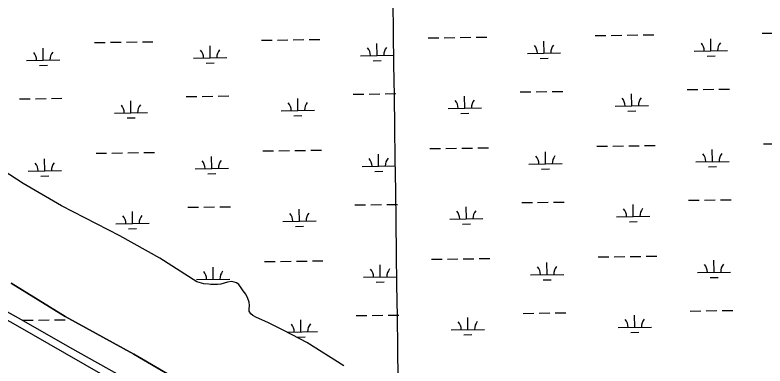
# Model space of a CAD drawing. Extents: x 3767014 to 3805179, y 361544 to 387384.
# Drawn here: x 3788416 to 3790671, y 384305 to 385359 of the extents above; entities that cross this region are included whole.
import ezdxf

# ---------------------------------------------------------------- set-up
doc = ezdxf.new("R2010")
doc.units = 0
for name, color, linetype in [('V-GRID-MAJR', 7, 'Continuous'), ('V-TOPO-SHOR', 7, 'Continuous'), ('V-WETL-SWMP', 7, 'Continuous')]:
    doc.layers.add(name, color=color, linetype=linetype)

msp = doc.modelspace()

# ---------------------------------------------------------------- linework, layer by layer
at = {"layer": 'V-GRID-MAJR'}
msp.add_spline([(3789806.62, 367223.106), (3789722.043, 373279.937), (3789637.419, 379340.141), (3789552.795, 385400.346), (3789552.748, 385403.717)], degree=3, dxfattribs=at)
at = {"layer": 'V-TOPO-SHOR'}
for points in [[(3789404.674, 384304.649), (3789293.135, 384375.45), (3789226.311, 384410.633), (3789176.725, 384435.707), (3789142.271, 384450.659), (3789131.018, 384456.232), (3789125.031, 384461.12), (3789119.733, 384469.523), (3789120.413, 384475.141), (3789120.718, 384486.724), (3789120.327, 384496.901), (3789116.424, 384507.766), (3789110.054, 384520.373), (3789102.643, 384530.873), (3789096.642, 384539.624), (3789088.882, 384549.42), (3789081.841, 384554.657), (3789067.788, 384558.462), (3789054.812, 384556.303), (3789034.827, 384550.61), (3789012.723, 384549.117), (3788983.582, 384551.81), (3788963.342, 384557.976), (3788851.595, 384628.497), (3788731.647, 384695.405), (3788556.154, 384785.958), (3788440.77, 384853.237), (3788380.252, 384891.602)], [(3790669.842, 382898.902), (3790655.817, 382925.131), (3790601.793, 382971.596), (3790551.558, 383001.298), (3790488.707, 383043.235), (3790451.392, 383071.864), (3790257.035, 383228.536), (3790184.392, 383297.035), (3790130.675, 383336.832), (3790067.312, 383384.311), (3789902.987, 383526.362), (3789694.277, 383708.806), (3789620.688, 383768.178), (3789469.27, 383894.623), (3789338.597, 384011.326), (3789312.903, 384029.826), (3789288.634, 384042.716), (3789239.042, 384069.543), (3789086.795, 384156.89), (3788927.784, 384250.527), (3788773.916, 384339.901), (3788567.097, 384453.143), (3788404.201, 384553.223)], [(3789318.578, 383939.448), (3789286.211, 383961.544), (3789198.188, 384008.285), (3789087.602, 384073.725), (3788984.723, 384130.727), (3788817.123, 384228.744), (3788749.774, 384266.046), (3788580.603, 384360.088), (3788435.29, 384442.85), (3788324.984, 384504.057), (3788255.217, 384545.906)], [(3788277.172, 384507.112), (3788424.071, 384424.885), (3788564.615, 384343.958), (3788687.654, 384274.072), (3788761.12, 384228.859), (3788770.674, 384221.488), (3788772.823, 384213.558), (3788766.771, 384205.333), (3788715.139, 384148.774), (3788652.4, 384091.376), (3788612.317, 384058.146), (3788585.365, 384049.573), (3788576.366, 384050.595), (3788525.469, 384075.263), (3788442.744, 384120.44), (3788333.973, 384195.409)]]:
    msp.add_lwpolyline(points, dxfattribs=at)
at = {"layer": 'V-WETL-SWMP'}
for p, q in [((3789658.8, 385290.484), (3789690.797, 385290.929)), ((3789706.795, 385291.151), (3789738.792, 385291.595)), ((3789754.79, 385291.817), (3789786.787, 385292.262)), ((3789802.786, 385292.484), (3789834.783, 385292.929)), ((3790160.659, 385297.456), (3790192.656, 385297.9)), ((3790208.655, 385298.122), (3790240.652, 385298.567)), ((3790256.65, 385298.789), (3790288.647, 385299.233)), ((3790304.645, 385299.456), (3790336.642, 385299.9)), ((3790662.519, 385304.427), (3790694.516, 385304.871)), ((3788655.081, 385276.541), (3788687.077, 385276.986)), ((3788703.076, 385277.208), (3788735.073, 385277.652)), ((3788751.071, 385277.875), (3788783.068, 385278.319)), ((3788799.067, 385278.541), (3788831.064, 385278.986)), ((3789156.94, 385283.513), (3789188.937, 385283.957)), ((3789204.935, 385284.179), (3789236.932, 385284.624)), ((3789252.931, 385284.846), (3789284.928, 385285.291)), ((3789300.926, 385285.513), (3789332.923, 385285.957)), ((3789504.927, 385237.6), (3789504.427, 385273.596)), ((3790006.787, 385244.571), (3790006.287, 385280.568)), ((3790508.647, 385251.543), (3790508.147, 385287.539)), ((3788501.208, 385223.657), (3788500.708, 385259.653)), ((3789003.068, 385230.628), (3789002.568, 385266.625)), ((3790458.651, 385250.848), (3790558.642, 385252.237)), ((3788451.213, 385222.962), (3788551.203, 385224.351)), ((3788953.073, 385229.934), (3789053.063, 385231.323)), ((3789454.932, 385236.905), (3789554.923, 385238.294)), ((3789956.792, 385243.877), (3790056.782, 385245.266)), ((3789995.002, 385228.975), (3790019, 385229.308)), ((3790496.862, 385235.946), (3790520.86, 385236.28)), ((3788489.424, 385208.061), (3788513.421, 385208.394)), ((3788991.283, 385215.032), (3789015.281, 385215.365)), ((3789493.143, 385222.004), (3789517.141, 385222.337)), ((3790436.849, 385135.102), (3790468.846, 385135.547)), ((3790484.844, 385135.769), (3790516.841, 385136.213)), ((3790532.84, 385136.436), (3790564.837, 385136.88)), ((3788931.27, 385114.188), (3788963.267, 385114.632)), ((3788979.266, 385114.854), (3789011.263, 385115.299)), ((3789027.261, 385115.521), (3789059.258, 385115.966)), ((3789433.13, 385121.159), (3789465.127, 385121.604)), ((3789481.125, 385121.826), (3789513.122, 385122.27)), ((3789529.121, 385122.493), (3789561.117, 385122.937)), ((3789768.586, 385079.385), (3789768.086, 385115.381)), ((3789934.989, 385128.131), (3789966.986, 385128.575)), ((3789982.985, 385128.797), (3790014.982, 385129.242)), ((3790030.98, 385129.464), (3790062.977, 385129.909)), ((3790270.446, 385086.356), (3790269.946, 385122.353)), ((3788429.411, 385107.216), (3788461.408, 385107.661)), ((3788477.406, 385107.883), (3788509.403, 385108.328)), ((3788525.401, 385108.55), (3788557.398, 385108.994)), ((3788764.867, 385065.442), (3788764.367, 385101.438)), ((3789266.727, 385072.413), (3789266.227, 385108.41)), ((3788714.872, 385064.747), (3788814.862, 385066.136)), ((3789216.732, 385071.719), (3789316.722, 385073.108)), ((3789718.591, 385078.69), (3789818.582, 385080.079)), ((3790220.451, 385085.662), (3790320.441, 385087.051)), ((3790258.662, 385070.76), (3790282.659, 385071.093)), ((3788753.083, 385049.846), (3788777.08, 385050.179)), ((3789254.942, 385056.817), (3789278.94, 385057.15)), ((3789756.802, 385063.788), (3789780.8, 385064.122)), ((3789257.552, 384952.203), (3789289.549, 384952.648)), ((3789305.547, 384952.87), (3789337.544, 384953.314)), ((3789663.421, 384957.841), (3789695.417, 384958.286)), ((3789711.416, 384958.508), (3789743.413, 384958.952)), ((3789759.411, 384959.175), (3789791.408, 384959.619)), ((3789807.407, 384959.841), (3789839.404, 384960.286)), ((3790165.28, 384964.813), (3790197.277, 384965.257)), ((3790213.275, 384965.479), (3790245.272, 384965.924)), ((3790261.271, 384966.146), (3790293.268, 384966.591)), ((3790309.266, 384966.813), (3790341.263, 384967.257)), ((3790513.267, 384918.9), (3790512.767, 384954.896)), ((3790667.14, 384971.784), (3790699.137, 384972.229)), ((3788659.701, 384943.898), (3788691.698, 384944.343)), ((3788707.697, 384944.565), (3788739.694, 384945.009)), ((3788755.692, 384945.232), (3788787.689, 384945.676)), ((3788803.687, 384945.898), (3788835.684, 384946.343)), ((3789007.689, 384897.985), (3789007.189, 384933.982)), ((3789161.561, 384950.87), (3789193.558, 384951.314)), ((3789209.556, 384951.536), (3789241.553, 384951.981)), ((3789509.548, 384904.957), (3789509.048, 384940.953)), ((3790011.408, 384911.928), (3790010.908, 384947.925)), ((3788505.829, 384891.014), (3788505.329, 384927.01)), ((3789961.413, 384911.234), (3790061.403, 384912.623)), ((3790463.272, 384918.205), (3790563.263, 384919.594)), ((3788440.77, 384853.236), (3788380.251, 384891.601)), ((3788455.834, 384890.319), (3788555.824, 384891.708)), ((3788957.693, 384897.291), (3789057.684, 384898.68)), ((3789459.553, 384904.262), (3789559.543, 384905.651)), ((3789497.764, 384889.361), (3789521.761, 384889.694)), ((3789999.623, 384896.332), (3790023.621, 384896.665)), ((3790501.483, 384903.303), (3790525.481, 384903.637)), ((3788494.045, 384875.418), (3788518.042, 384875.751)), ((3788995.904, 384882.389), (3789019.902, 384882.723)), ((3788556.155, 384785.958), (3788440.77, 384853.236)), ((3789939.61, 384795.488), (3789971.607, 384795.932)), ((3789987.606, 384796.154), (3790019.603, 384796.599)), ((3790035.601, 384796.821), (3790067.598, 384797.266)), ((3790441.47, 384802.459), (3790473.467, 384802.904)), ((3790489.465, 384803.126), (3790521.462, 384803.57)), ((3790537.461, 384803.793), (3790569.457, 384804.237)), ((3788731.648, 384695.405), (3788556.155, 384785.958)), ((3788935.891, 384781.545), (3788967.888, 384781.989)), ((3788983.886, 384782.212), (3789015.883, 384782.656)), ((3789031.882, 384782.878), (3789063.879, 384783.323)), ((3789271.348, 384739.77), (3789270.848, 384775.767)), ((3789437.751, 384788.516), (3789469.748, 384788.961)), ((3789485.746, 384789.183), (3789517.743, 384789.627)), ((3789533.741, 384789.85), (3789565.738, 384790.294)), ((3789773.207, 384746.742), (3789772.707, 384782.738)), ((3790275.067, 384753.713), (3790274.567, 384789.71)), ((3788769.488, 384732.799), (3788768.988, 384768.795)), ((3790225.072, 384753.019), (3790325.062, 384754.408)), ((3788719.493, 384732.104), (3788819.483, 384733.493)), ((3789221.352, 384739.076), (3789321.343, 384740.465)), ((3789723.212, 384746.047), (3789823.202, 384747.436)), ((3789761.423, 384731.146), (3789785.42, 384731.479)), ((3790263.282, 384738.117), (3790287.28, 384738.45)), ((3788757.704, 384717.203), (3788781.701, 384717.536)), ((3789259.563, 384724.174), (3789283.561, 384724.507)), ((3788851.594, 384628.497), (3788731.648, 384695.405)), ((3788963.342, 384557.976), (3788851.594, 384628.497)), ((3789166.182, 384618.227), (3789198.179, 384618.671)), ((3789214.177, 384618.894), (3789246.174, 384619.338)), ((3789262.172, 384619.56), (3789294.169, 384620.005)), ((3789310.168, 384620.227), (3789342.165, 384620.671)), ((3789668.041, 384625.198), (3789700.038, 384625.643)), ((3789716.037, 384625.865), (3789748.034, 384626.309)), ((3789764.032, 384626.532), (3789796.029, 384626.976)), ((3789812.027, 384627.198), (3789844.024, 384627.643)), ((3790016.029, 384579.285), (3790015.529, 384615.282)), ((3790169.901, 384632.17), (3790201.898, 384632.614)), ((3790217.896, 384632.836), (3790249.893, 384633.281)), ((3790265.892, 384633.503), (3790297.889, 384633.948)), ((3790313.887, 384634.17), (3790345.884, 384634.614)), ((3790517.888, 384586.257), (3790517.388, 384622.253)), ((3789012.309, 384565.342), (3789011.809, 384601.339)), ((3789514.169, 384572.314), (3789513.669, 384608.31)), ((3789464.174, 384571.619), (3789564.164, 384573.008)), ((3789966.033, 384578.591), (3790066.024, 384579.98)), ((3790467.893, 384585.562), (3790567.883, 384586.951)), ((3790506.104, 384570.661), (3790530.101, 384570.994)), ((3788404.201, 384553.223), (3788567.097, 384453.143)), ((3788962.314, 384564.648), (3789062.305, 384566.037)), ((3788983.582, 384551.809), (3788963.342, 384557.976)), ((3789012.723, 384549.117), (3788983.582, 384551.809)), ((3789005.207, 384549.811), (3789024.523, 384550.08)), ((3789034.828, 384550.609), (3789012.723, 384549.117)), ((3789054.811, 384556.304), (3789034.828, 384550.609)), ((3789067.788, 384558.462), (3789054.811, 384556.304)), ((3789081.842, 384554.657), (3789067.788, 384558.462)), ((3789088.882, 384549.42), (3789081.842, 384554.657)), ((3789096.642, 384539.624), (3789088.882, 384549.42)), ((3789502.385, 384556.718), (3789526.382, 384557.051)), ((3790004.244, 384563.689), (3790028.242, 384564.022)), ((3789102.643, 384530.874), (3789096.642, 384539.624)), ((3789110.055, 384520.374), (3789102.643, 384530.874)), ((3788435.289, 384442.851), (3788324.984, 384504.057)), ((3789116.423, 384507.765), (3789110.055, 384520.374)), ((3789120.327, 384496.9), (3789116.423, 384507.765)), ((3789120.718, 384486.724), (3789120.327, 384496.9)), ((3789120.414, 384475.141), (3789120.718, 384486.724)), ((3789119.734, 384469.523), (3789120.414, 384475.141)), ((3789125.032, 384461.12), (3789119.734, 384469.523)), ((3789131.018, 384456.231), (3789125.032, 384461.12)), ((3789142.271, 384450.66), (3789131.018, 384456.231)), ((3789442.371, 384455.873), (3789474.368, 384456.318)), ((3789490.367, 384456.54), (3789522.364, 384456.985)), ((3789538.362, 384457.207), (3789570.359, 384457.651)), ((3789944.231, 384462.845), (3789976.228, 384463.289)), ((3789992.226, 384463.512), (3790024.223, 384463.956)), ((3790040.222, 384464.178), (3790072.219, 384464.623)), ((3790279.688, 384421.07), (3790279.188, 384457.067)), ((3790446.091, 384469.816), (3790478.088, 384470.261)), ((3790494.086, 384470.483), (3790526.083, 384470.927)), ((3790542.081, 384471.15), (3790574.078, 384471.594)), ((3788580.603, 384360.089), (3788435.289, 384442.851)), ((3788438.652, 384441.931), (3788470.649, 384442.375)), ((3788486.648, 384442.597), (3788518.645, 384443.042)), ((3788534.643, 384443.264), (3788566.64, 384443.708)), ((3788567.097, 384453.143), (3788773.917, 384339.902)), ((3789176.725, 384435.706), (3789142.271, 384450.66)), ((3789226.311, 384410.633), (3789176.725, 384435.706)), ((3789275.968, 384407.127), (3789275.468, 384443.124)), ((3789777.828, 384414.099), (3789777.328, 384450.095)), ((3789727.833, 384413.404), (3789827.823, 384414.793)), ((3790229.692, 384420.376), (3790329.683, 384421.765)), ((3789293.135, 384375.451), (3789226.311, 384410.633)), ((3789234.075, 384406.545), (3789325.964, 384407.822)), ((3789264.184, 384391.531), (3789288.182, 384391.865)), ((3789766.044, 384398.503), (3789790.041, 384398.836)), ((3790267.903, 384405.474), (3790291.901, 384405.807)), ((3789404.674, 384304.649), (3789293.135, 384375.451)), ((3788749.774, 384266.046), (3788580.603, 384360.089)), ((3788773.917, 384339.902), (3788927.785, 384250.526))]:
    msp.add_line(p, q, dxfattribs=at)
msp.add_lwpolyline([(3788277.171, 384507.113), (3788424.071, 384424.886), (3788564.615, 384343.958), (3788687.654, 384274.072), (3788761.121, 384228.858), (3788770.674, 384221.488), (3788772.823, 384213.559), (3788766.77, 384205.333), (3788715.139, 384148.774), (3788652.4, 384091.377), (3788612.317, 384058.146), (3788585.365, 384049.573), (3788576.366, 384050.595), (3788525.47, 384075.263), (3788442.744, 384120.44), (3788333.972, 384195.409)], dxfattribs=at)
for centre, start, end in [((3790062.018, 385245.813), 140.024034, 181.567693), ((3790453.402, 385251.25), 0.024037, 41.567696), ((3790563.878, 385252.785), 140.024034, 181.567693), ((3788445.964, 385223.364), 0.024037, 41.567696), ((3788556.439, 385224.899), 140.024034, 181.567693), ((3788947.824, 385230.336), 0.024037, 41.567696), ((3789058.299, 385231.87), 140.024034, 181.567693), ((3789449.683, 385237.307), 0.024037, 41.567696), ((3789560.158, 385238.842), 140.024034, 181.567693), ((3789951.543, 385244.279), 0.024037, 41.567696), ((3790325.677, 385087.598), 140.024034, 181.567693), ((3788709.623, 385065.149), 0.024037, 41.567696), ((3788820.098, 385066.684), 140.024034, 181.567693), ((3789211.483, 385072.121), 0.024037, 41.567696), ((3789321.958, 385073.655), 140.024034, 181.567693), ((3789713.342, 385079.092), 0.024037, 41.567696), ((3789823.817, 385080.627), 140.024034, 181.567693), ((3790215.202, 385086.064), 0.024037, 41.567696), ((3789956.164, 384911.636), 0.024037, 41.567696), ((3790066.639, 384913.17), 140.024034, 181.567693), ((3790458.023, 384918.607), 0.024037, 41.567696), ((3790568.498, 384920.142), 140.024034, 181.567693), ((3788450.585, 384890.721), 0.024037, 41.567696), ((3788561.06, 384892.256), 140.024034, 181.567693), ((3788952.444, 384897.693), 0.024037, 41.567696), ((3789062.92, 384899.227), 140.024034, 181.567693), ((3789454.304, 384904.664), 0.024037, 41.567696), ((3789564.779, 384906.199), 140.024034, 181.567693), ((3790219.823, 384753.421), 0.024037, 41.567696), ((3790330.298, 384754.955), 140.024034, 181.567693), ((3788714.244, 384732.506), 0.024037, 41.567696), ((3788824.719, 384734.041), 140.024034, 181.567693), ((3789216.103, 384739.478), 0.024037, 41.567696), ((3789326.579, 384741.012), 140.024034, 181.567693), ((3789717.963, 384746.449), 0.024037, 41.567696), ((3789828.438, 384747.984), 140.024034, 181.567693), ((3789458.925, 384572.021), 0.024037, 41.567696), ((3789569.4, 384573.556), 140.024034, 181.567693), ((3789960.784, 384578.993), 0.024037, 41.567696), ((3790071.26, 384580.527), 140.024034, 181.567693), ((3790462.644, 384585.964), 0.024037, 41.567696), ((3790573.119, 384587.499), 140.024034, 181.567693), ((3788957.065, 384565.05), 0.024037, 41.567696), ((3789067.54, 384566.585), 140.024034, 181.567693), ((3789722.584, 384413.806), 0.024037, 41.567696), ((3789833.059, 384415.341), 140.024034, 181.567693), ((3790224.443, 384420.778), 0.024037, 41.567696), ((3790334.919, 384422.312), 140.024034, 181.567693), ((3789220.724, 384406.835), 0.024037, 41.567696), ((3789331.2, 384408.369), 140.024034, 181.567693)]:
    msp.add_arc(centre, 35.246, start, end, dxfattribs=at)

doc.saveas('drawing.dxf')
